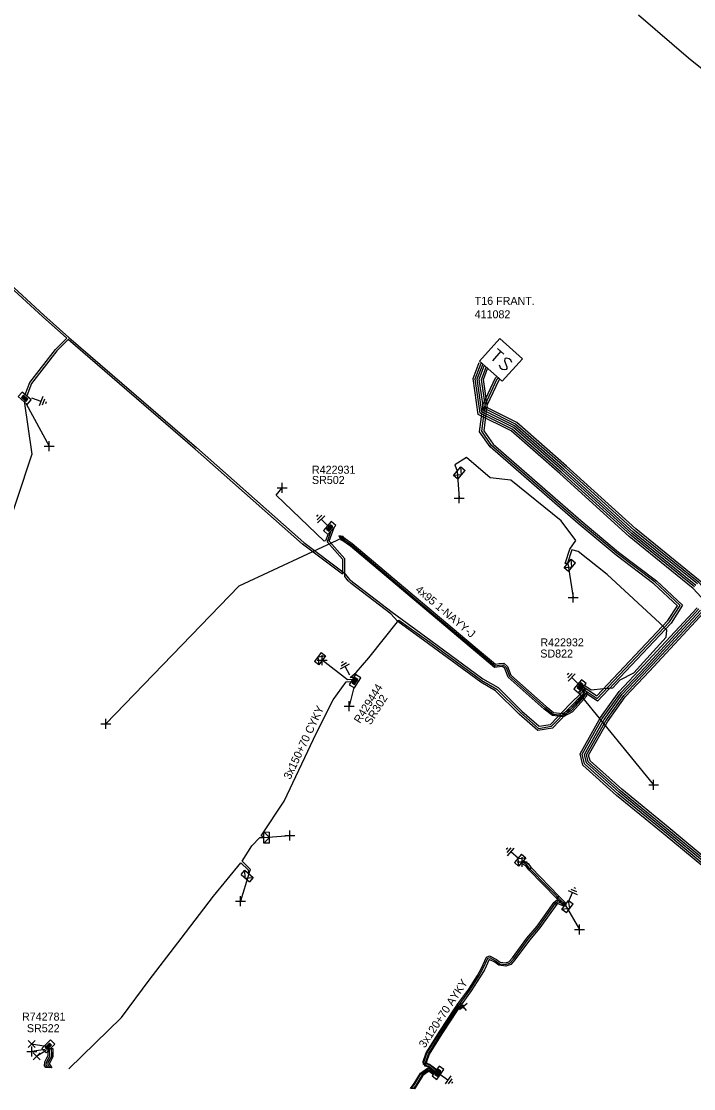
# Model space of a CAD drawing. Extents: x -540466 to -537383, y -1184038 to -1179972.
# Drawn here: x -537709.2 to -537625.3, y -1180985.7 to -1180852.4 of the extents above; entities that cross this region are included whole.
import ezdxf

# ---------------------------------------------------------------- set-up
doc = ezdxf.new("R2010")
doc.units = 0
for name, color, linetype in [('Vrstva 1', 7, 'Continuous'), ('Vrstva 14', 7, 'Continuous'), ('Vrstva 15', 7, 'Continuous'), ('Vrstva 19', 7, 'Continuous'), ('Vrstva 20', 7, 'Continuous'), ('Vrstva 25', 7, 'Continuous'), ('Vrstva 26', 7, 'Continuous'), ('Vrstva 27', 7, 'Continuous'), ('Vrstva 28', 7, 'Continuous'), ('Vrstva 29', 7, 'Continuous'), ('Vrstva 30', 7, 'Continuous'), ('Vrstva 31', 7, 'Continuous'), ('Vrstva 34', 7, 'Continuous'), ('Vrstva 4', 7, 'Continuous'), ('Vrstva 5', 7, 'Continuous'), ('Vrstva 52', 7, 'Continuous'), ('Vrstva 59', 7, 'Continuous'), ('Vrstva 6', 7, 'Continuous'), ('Vrstva 8', 7, 'Continuous'), ('Vrstva 9', 7, 'Continuous')]:
    doc.layers.add(name, color=color, linetype=linetype)

# ---------------------------------------------------------------- blocks, each defined once
blk = doc.blocks.new('NN870')
at = {"layer": 'Vrstva 4'}
for points in [[(0, -0.25), (0.5, 0), (0, 0.25), (-0.5, 0), (0, -0.25)], [(0.37, 0), (0, 0.19), (-0.36, 0), (0, -0.19), (0.37, 0)], [(0.24, 0), (0, 0.12), (-0.25, 0), (0, -0.12), (0.24, 0)], [(0.12, 0), (0, 0.06), (-0.13, 0), (0, -0.06), (0.12, 0)]]:
    blk.add_lwpolyline(points, dxfattribs=at)
blk = doc.blocks.new('NN800')
at = {"layer": 'Vrstva 1'}
for points in [[(-0.44, 0.44), (0.44, -0.44)], [(-0.44, -0.44), (0.44, 0.44)]]:
    blk.add_lwpolyline(points, dxfattribs=at)
blk = doc.blocks.new('NN620')
at = {"layer": 'Vrstva 8'}
for points in [[(0.75, 0), (-0.75, 0)], [(-0.75, 0), (-0.75, -0.75)], [(0.75, -0.75), (0.75, 0)], [(-0.75, -0.75), (0.75, -0.75)], [(0.37, -0.18), (-0.38, -0.18)], [(-0.38, -0.18), (-0.38, -0.56)], [(-0.38, -0.56), (0.37, -0.56)], [(0.32, -0.23), (-0.33, -0.23)], [(-0.33, -0.23), (-0.33, -0.51)], [(-0.33, -0.51), (0.32, -0.51)], [(0.27, -0.27), (-0.28, -0.27)], [(-0.28, -0.27), (-0.28, -0.46)], [(-0.28, -0.46), (0.27, -0.46)], [(0.23, -0.32), (-0.23, -0.32)], [(-0.23, -0.32), (-0.23, -0.42)], [(-0.23, -0.42), (0.23, -0.42)], [(-0.19, -0.37), (0.19, -0.37)], [(0.23, -0.42), (0.23, -0.32)], [(0.27, -0.46), (0.27, -0.27)], [(0.32, -0.51), (0.32, -0.23)], [(0.37, -0.56), (0.37, -0.18)]]:
    blk.add_lwpolyline(points, dxfattribs=at)
blk = doc.blocks.new('NN630')
at = {"layer": 'Vrstva 9'}
for points in [[(0, -0.7), (-0.7, 0)], [(-0.7, -0.7), (-0.7, 0), (0.7, 0), (0.7, -0.7)], [(-0.7, -0.7), (0.7, -0.7)], [(0, -0.7), (0.7, 0)]]:
    blk.add_lwpolyline(points, dxfattribs=at)
blk = doc.blocks.new('NN810')
at = {"layer": 'Vrstva 14'}
for points in [[(0, -0.64), (0, -1.89)], [(0.63, -1.89), (-0.62, -1.89)], [(0.39, -2.2), (-0.4, -2.2)], [(0, -2.52), (-0.12, -2.52)], [(0.14, -2.52), (0, -2.52)]]:
    blk.add_lwpolyline(points, dxfattribs=at)
blk = doc.blocks.new('NN640')
at = {"layer": 'Vrstva 6'}
for points in [[(-1.89, 1.89), (1.89, 1.89)], [(-1.89, -1.89), (-1.89, 1.89)], [(1.89, 1.89), (1.89, -1.89)], [(-1.26, 0.79), (-0.22, 0.79)], [(-0.73, 0.79), (-0.73, -0.79)], [(1.2, 0.66), (0.94, 0.79), (0.66, 0.79), (0.41, 0.66), (0.28, 0.47), (0.28, 0.41), (0.41, 0.22), (1.13, -0.16), (1.26, -0.32), (1.26, -0.47), (1.13, -0.66), (0.91, -0.79), (0.63, -0.79), (0.5, -0.73), (0.28, -0.6)], [(1.89, -1.89), (-1.89, -1.89)]]:
    blk.add_lwpolyline(points, dxfattribs=at)

msp = doc.modelspace()

# ---------------------------------------------------------------- linework, layer by layer
at = {"layer": 'Vrstva 20'}
for points in [[(-537669.07, -1180916.74), (-537667.9, -1180917.59), (-537659.38, -1180924.78), (-537652.02, -1180930.97), (-537650.01, -1180932.64), (-537649.57, -1180932.57), (-537648.98, -1180932.52), (-537648.52, -1180932.94), (-537648.11, -1180934.01), (-537643.69, -1180937.95), (-537642.75, -1180938.68), (-537641.66, -1180938.8), (-537640.64, -1180938.28), (-537639.01, -1180936.47), (-537639, -1180936.33), (-537639.33, -1180935.74), (-537638.98, -1180935.54), (-537638.6, -1180936.25), (-537638.63, -1180936.63), (-537640.4, -1180938.6), (-537641.58, -1180939.22), (-537642.91, -1180939.06), (-537643.95, -1180938.25), (-537648.45, -1180934.25), (-537648.86, -1180933.18), (-537649.12, -1180932.94), (-537649.53, -1180932.97), (-537650.13, -1180933.06), (-537652.28, -1180931.27), (-537659.64, -1180925.08), (-537668.13, -1180917.92), (-537669.31, -1180917.06)], [(-537646.57, -1180957.18), (-537645.94, -1180957.54), (-537645.55, -1180958.07), (-537645.87, -1180958.31), (-537646.22, -1180957.84), (-537646.77, -1180957.52)], [(-537642.37, -1180961.91), (-537645.85, -1180958.33), (-537645.57, -1180958.05), (-537642.09, -1180961.63)], [(-537654.85, -1180975.25), (-537653.36, -1180973.23), (-537652.25, -1180971.51), (-537651.76, -1180970.62), (-537651.12, -1180969.22), (-537650.77, -1180969.07), (-537649.9, -1180969.51), (-537649.42, -1180969.86), (-537648.77, -1180969.96), (-537648.33, -1180969.8), (-537647.9, -1180969.32), (-537646.1, -1180966.86), (-537644.8, -1180965.35), (-537642.69, -1180962.37), (-537642.37, -1180962.61), (-537644.48, -1180965.59), (-537645.78, -1180967.1), (-537647.58, -1180969.58), (-537648.09, -1180970.14), (-537648.73, -1180970.38), (-537649.58, -1180970.24), (-537650.1, -1180969.85), (-537650.79, -1180969.51), (-537650.82, -1180969.52), (-537651.4, -1180970.8), (-537651.91, -1180971.71), (-537653.04, -1180973.45), (-537654.53, -1180975.49)], [(-537642.65, -1180962.33), (-537642.32, -1180962.07), (-537641.22, -1180962.54), (-537641.38, -1180962.9), (-537642.26, -1180962.53), (-537642.41, -1180962.65)], [(-537641.44, -1180962.86), (-537642.37, -1180961.91), (-537642.09, -1180961.63), (-537641.16, -1180962.58)], [(-537658.99, -1180982.66), (-537659.03, -1180982.27), (-537658.67, -1180981.19), (-537657.9, -1180979.93), (-537656.96, -1180978.46), (-537655.14, -1180975.69), (-537654.86, -1180975.26), (-537654.52, -1180975.48), (-537654.8, -1180975.91), (-537656.62, -1180978.68), (-537657.56, -1180980.15), (-537658.31, -1180981.37), (-537658.63, -1180982.31), (-537658.59, -1180982.62)], [(-537654.05, -1180975.62), (-537654.71, -1180975.57), (-537654.67, -1180975.17), (-537654.01, -1180975.22)], [(-537705.3, -1180980.63), (-537705.28, -1180981.69), (-537705.57, -1180982.19), (-537705.71, -1180982.46), (-537705.72, -1180982.62), (-537705.42, -1180983.05), (-537706.18, -1180983.01), (-537706.32, -1180982.8), (-537706.31, -1180982.3), (-537706.09, -1180981.89), (-537705.88, -1180981.53), (-537705.9, -1180980.65)], [(-537657.6, -1180983.59), (-537658.45, -1180982.94), (-537658.84, -1180982.83), (-537658.74, -1180982.45), (-537658.27, -1180982.58), (-537657.36, -1180983.27)], [(-537660.61, -1180985.63), (-537660.19, -1180985.01), (-537659.4, -1180983.72), (-537658.49, -1180983.09), (-537658.19, -1180983.13), (-537657.58, -1180983.6), (-537657.79, -1180983.91), (-537658.28, -1180983.52), (-537658.39, -1180983.51), (-537659.1, -1180984), (-537659.85, -1180985.23), (-537660.14, -1180985.66)]]:
    msp.add_lwpolyline(points, close=True, dxfattribs=at)
at = {"layer": 'Vrstva 5'}
for points in [[(-537708.76, -1180898.96), (-537708.18, -1180897.46), (-537704.98, -1180893.36), (-537703.57, -1180891.95), (-537706.57, -1180889.24), (-537715.7, -1180880.88), (-537722.84, -1180874.66), (-537728.58, -1180870.67), (-537736.21, -1180865.92), (-537740.12, -1180863.55), (-537741.23, -1180863.19), (-537744.2, -1180861.18), (-537751.92, -1180853.84), (-537762.18, -1180844.68), (-537770.11, -1180837.37), (-537777.13, -1180830.58), (-537779.27, -1180828.66), (-537779.17, -1180828.27), (-537778.59, -1180827.89), (-537778.33, -1180827.58)], [(-537632.14, -1180851.56), (-537625.93, -1180856.94), (-537619.35, -1180862.2), (-537608.37, -1180870.14), (-537601.95, -1180874.32), (-537597.9, -1180877.55), (-537592.69, -1180881.66), (-537589.44, -1180885.15), (-537588.55, -1180888.46), (-537588.06, -1180891.53), (-537588.86, -1180898.63), (-537588.89, -1180903.25), (-537587.5, -1180903.59), (-537584.93, -1180903.26), (-537580.87, -1180902.83), (-537579.74, -1180902.31), (-537580.22, -1180900.57), (-537580.81, -1180896.03), (-537578.41, -1180891.75), (-537577.75, -1180890.11), (-537574.64, -1180888.58), (-537573.51, -1180888.33), (-537558.66, -1180891.92)], [(-537715.54, -1180880.7), (-537706.41, -1180889.06), (-537703.31, -1180891.84), (-537687.35, -1180905.6), (-537673.95, -1180917.47), (-537668.91, -1180921.24), (-537668.23, -1180922.09), (-537662.93, -1180926.15), (-537658.07, -1180929.7), (-537651.58, -1180934.48), (-537649.7, -1180935.56), (-537646.71, -1180938.51), (-537644.58, -1180940.4), (-537643.14, -1180940.16), (-537640.67, -1180937.61), (-537639.29, -1180936.21), (-537639.5, -1180936.05)], [(-537670.63, -1180916.12), (-537671.05, -1180917.37), (-537669.12, -1180919.55), (-537669.11, -1180921.39), (-537674.11, -1180917.67), (-537687.51, -1180905.78), (-537703.38, -1180892.11), (-537704.8, -1180893.52), (-537707.96, -1180897.58), (-537708.56, -1180899.14)], [(-537624.33, -1180924.27), (-537625.32, -1180923.18), (-537633.3, -1180916.71), (-537641.98, -1180908.85), (-537648.06, -1180903.52), (-537652.16, -1180901.45), (-537652.81, -1180896.97), (-537652.05, -1180894.96)], [(-537625.15, -1180922.99), (-537633.13, -1180916.52), (-537641.82, -1180908.66), (-537647.92, -1180903.31), (-537651.93, -1180901.29), (-537652.56, -1180897), (-537651.81, -1180895.05)], [(-537624.98, -1180922.81), (-537632.97, -1180916.32), (-537641.65, -1180908.47), (-537647.78, -1180903.1), (-537651.7, -1180901.12), (-537652.3, -1180897.02), (-537651.61, -1180895.22)], [(-537624.8, -1180922.63), (-537632.81, -1180916.14), (-537641.49, -1180908.29), (-537647.64, -1180902.9), (-537651.47, -1180900.96), (-537652.04, -1180897.05), (-537651.41, -1180895.39)], [(-537620.87, -1180958.09), (-537620.6, -1180958.27), (-537620.74, -1180958.42), (-537621.31, -1180958.55), (-537623.44, -1180957.17), (-537628.44, -1180953.01), (-537634.25, -1180948.27), (-537638.2, -1180944.7), (-537638.38, -1180944), (-537636.04, -1180939.84), (-537633.8, -1180936.71), (-537630.8, -1180933.52), (-537624.01, -1180926.21), (-537623.11, -1180924.74), (-537623.45, -1180923.75), (-537624.63, -1180922.45), (-537632.65, -1180915.95), (-537641.32, -1180908.1), (-537647.5, -1180902.69), (-537651.24, -1180900.79), (-537651.78, -1180897.08), (-537651.2, -1180895.56)], [(-537623.23, -1180923.61), (-537624.46, -1180922.27), (-537632.48, -1180915.76), (-537641.16, -1180907.91), (-537647.36, -1180902.48), (-537651.02, -1180900.63), (-537651.53, -1180897.11), (-537651, -1180895.73)], [(-537649.46, -1180897.03), (-537649.59, -1180897.17), (-537651.08, -1180900.33), (-537651.48, -1180903.5), (-537650.32, -1180905.15), (-537639.36, -1180914.71), (-537634.66, -1180918.64), (-537629.9, -1180922.22), (-537626.65, -1180925.26), (-537628.09, -1180927.51), (-537637.26, -1180937.25), (-537638.68, -1180936.32), (-537640.31, -1180937.95), (-537642.9, -1180940.62), (-537644.73, -1180940.93), (-537647.05, -1180938.87), (-537650, -1180935.96), (-537651.86, -1180934.9), (-537658.37, -1180930.1), (-537662.22, -1180927.33), (-537663.09, -1180926.35), (-537668.04, -1180922.55), (-537668.41, -1180922.25), (-537668.83, -1180921.7), (-537668.84, -1180919.49), (-537670.78, -1180917.28), (-537670.16, -1180915.57)], [(-537639.04, -1180935.49), (-537637.34, -1180936.61), (-537628.49, -1180927.2), (-537627.29, -1180925.34), (-537630.22, -1180922.6), (-537634.96, -1180919.04), (-537639.68, -1180915.09), (-537650.7, -1180905.49), (-537652, -1180903.62), (-537651.56, -1180900.17), (-537650.01, -1180896.89), (-537649.84, -1180896.71)], [(-537639.2, -1180935.68), (-537637.3, -1180936.93), (-537628.29, -1180927.35), (-537626.97, -1180925.3), (-537630.06, -1180922.41), (-537634.81, -1180918.84), (-537639.52, -1180914.9), (-537650.51, -1180905.32), (-537651.74, -1180903.56), (-537651.32, -1180900.25), (-537649.8, -1180897.03), (-537649.65, -1180896.87)], [(-537638.87, -1180935.29), (-537638.07, -1180935.84), (-537636.54, -1180935.7), (-537635.36, -1180935.59), (-537634.45, -1180934.62), (-537632.72, -1180933.71), (-537628.68, -1180929.29), (-537628.61, -1180928.4), (-537629.47, -1180927.52), (-537636.05, -1180921.46), (-537639.71, -1180918.56), (-537640.49, -1180918.36), (-537641.04, -1180920.04), (-537641, -1180920.08), (-537641.32, -1180920.09), (-537640.75, -1180918.28), (-537639.98, -1180917.22), (-537641.82, -1180914.76), (-537648.09, -1180909.65), (-537650.67, -1180909.38), (-537653.62, -1180906.84), (-537655.08, -1180907.74), (-537654.79, -1180908.55)], [(-537669.19, -1180916.9), (-537668.01, -1180917.76), (-537659.51, -1180924.93), (-537652.15, -1180931.12), (-537650.07, -1180932.85), (-537649.55, -1180932.77), (-537649.05, -1180932.73), (-537648.69, -1180933.06), (-537648.28, -1180934.13), (-537643.82, -1180938.1), (-537642.83, -1180938.87), (-537641.62, -1180939.01), (-537640.52, -1180938.44), (-537638.82, -1180936.55), (-537638.8, -1180936.29), (-537639.16, -1180935.64)], [(-537623.99, -1180958.01), (-537629.08, -1180953.78), (-537634.9, -1180949.03), (-537639.1, -1180945.24), (-537639.45, -1180943.86), (-537636.89, -1180939.3), (-537634.57, -1180936.07), (-537631.53, -1180932.83), (-537624.81, -1180925.6)], [(-537623.84, -1180957.81), (-537628.92, -1180953.59), (-537634.73, -1180948.83), (-537638.88, -1180945.1), (-537639.18, -1180943.9), (-537636.68, -1180939.44), (-537634.38, -1180936.23), (-537631.34, -1180933), (-537624.61, -1180925.75)], [(-537623.71, -1180957.6), (-537628.76, -1180953.4), (-537634.57, -1180948.64), (-537638.65, -1180944.97), (-537638.91, -1180943.93), (-537636.46, -1180939.57), (-537634.19, -1180936.39), (-537631.16, -1180933.18), (-537624.41, -1180925.9)], [(-537623.57, -1180957.38), (-537628.6, -1180953.2), (-537634.41, -1180948.46), (-537638.43, -1180944.83), (-537638.65, -1180943.97), (-537636.25, -1180939.71), (-537633.99, -1180936.55), (-537630.98, -1180933.34), (-537624.21, -1180926.06)], [(-537667.75, -1180934.31), (-537668.17, -1180934.33), (-537667.4, -1180933.67), (-537665.82, -1180931.86), (-537662.07, -1180927.13), (-537658.22, -1180929.9), (-537651.72, -1180934.69), (-537649.85, -1180935.76), (-537646.88, -1180938.69), (-537644.66, -1180940.67), (-537643.02, -1180940.39), (-537638.91, -1180936.17), (-537639.34, -1180935.86)], [(-537703.31, -1180983.17), (-537696.71, -1180976.77), (-537693.26, -1180972.13), (-537689.26, -1180966.92), (-537685.23, -1180961.62), (-537681.81, -1180957.47), (-537680.9, -1180958.35), (-537680.81, -1180958.83), (-537680.62, -1180958.29), (-537681.66, -1180957.26), (-537680.46, -1180955.34), (-537679.45, -1180954.28), (-537678.94, -1180954.3), (-537679.29, -1180954.09), (-537676.39, -1180949.74), (-537672.36, -1180941.2), (-537670.3, -1180937.09), (-537668.67, -1180934.85), (-537668.07, -1180934.83)], [(-537657.54, -1180983.51), (-537658.41, -1180982.85), (-537658.88, -1180982.72), (-537658.93, -1180982.28), (-537658.58, -1180981.24), (-537657.81, -1180979.99), (-537656.87, -1180978.52), (-537654.77, -1180975.31), (-537654.67, -1180975.17), (-537654.55, -1180975.18), (-537653.2, -1180973.34), (-537652.08, -1180971.61), (-537651.58, -1180970.71), (-537650.97, -1180969.37), (-537650.78, -1180969.29), (-537650, -1180969.68), (-537649.5, -1180970.05), (-537648.75, -1180970.17), (-537648.21, -1180969.97), (-537647.74, -1180969.45), (-537645.94, -1180966.98), (-537644.64, -1180965.47), (-537642.53, -1180962.49), (-537642.29, -1180962.3), (-537641.3, -1180962.72)], [(-537705.93, -1180983.02), (-537706.12, -1180982.74), (-537706.11, -1180982.35), (-537705.68, -1180981.59), (-537705.7, -1180980.7)], [(-537705.5, -1180980.49), (-537705.47, -1180981.64), (-537705.91, -1180982.41), (-537705.92, -1180982.69), (-537705.68, -1180983.04)], [(-537660.49, -1180985.64), (-537660.1, -1180985.07), (-537659.32, -1180983.79), (-537658.46, -1180983.2), (-537658.2, -1180983.23), (-537657.63, -1180983.67)]]:
    msp.add_lwpolyline(points, dxfattribs=at)
at = {"layer": 'Vrstva 52'}
for points in [[(-537670.95, -1180916.48), (-537671.24, -1180917.26), (-537671.41, -1180917.28), (-537677.42, -1180911.53), (-537676.66, -1180910.63)], [(-537667.91, -1180934.57), (-537668.48, -1180934.59), (-537671.65, -1180932.15)], [(-537641.3, -1180962.72), (-537645.71, -1180958.19), (-537646.08, -1180957.69), (-537646.67, -1180957.35)], [(-537657.42, -1180983.35), (-537658.31, -1180982.67), (-537658.7, -1180982.56), (-537658.73, -1180982.3), (-537658.4, -1180981.32), (-537657.65, -1180980.09), (-537656.71, -1180978.62), (-537654.58, -1180975.38), (-537654.03, -1180975.42)], [(-537657.74, -1180983.83), (-537658.25, -1180983.43), (-537658.42, -1180983.4), (-537659.18, -1180983.93), (-537659.94, -1180985.17), (-537660.26, -1180985.65)]]:
    msp.add_lwpolyline(points, dxfattribs=at)
at = {"layer": 'Vrstva 59'}
for points in [[(-537708.88, -1180899.82), (-537707.93, -1180906.43), (-537721.35, -1180946.93), (-537726.74, -1180951.46)], [(-537708.62, -1180900.12), (-537705.75, -1180905.42)], [(-537654.79, -1180908.55), (-537654.54, -1180911.91)], [(-537669.19, -1180916.9), (-537682.07, -1180922.91), (-537698.67, -1180940.08)], [(-537641, -1180920.08), (-537640.32, -1180924.33)], [(-537667.69, -1180935.56), (-537668.29, -1180937.88)], [(-537639.65, -1180936.21), (-537630.26, -1180947.7)], [(-537678.94, -1180954.3), (-537675.71, -1180954.03)], [(-537680.81, -1180958.83), (-537681.88, -1180962.26)], [(-537641.3, -1180962.72), (-537639.52, -1180965.78)], [(-537706.19, -1180980.38), (-537707.95, -1180980.09)], [(-537706.26, -1180980.78), (-537707.94, -1180981.01)], [(-537706.13, -1180980.89), (-537707.33, -1180981.63)]]:
    msp.add_lwpolyline(points, dxfattribs=at)

# ---------------------------------------------------------------- block references
at = {"layer": 'Vrstva 15'}
for p, rotation in [((-537708.56, -1180899.16), 70.2465583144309), ((-537670.45, -1180915.88), -135), ((-537667.88, -1180934.57), -150.81200550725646), ((-537639.16, -1180935.64), -135), ((-537646.67, -1180957.35), -131.52877226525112), ((-537641.16, -1180962.89), 155.55839994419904), ((-537657.5, -1180983.46), 54.56668610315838)]:
    msp.add_blockref('NN810', p, dxfattribs=dict(at, rotation=rotation))
at = {"layer": 'Vrstva 19', "rotation": -36.08507209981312}
msp.add_blockref('NN870', (-537669.19, -1180916.9), dxfattribs=at)
at = {"layer": 'Vrstva 25', "rotation": -41.63353893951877}
msp.add_blockref('NN640', (-537649.33, -1180894.65), dxfattribs=at)
at = {"layer": 'Vrstva 28'}
for p, rotation in [((-537708.57, -1180899.16), -40.97087778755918), ((-537670.45, -1180915.88), -130.25868337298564), ((-537667.88, -1180934.57), 58.01865555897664), ((-537639.16, -1180935.64), -129.61754991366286), ((-537705.6, -1180980.64), -135), ((-537657.5, -1180983.46), 54.56668610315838)]:
    msp.add_blockref('NN620', p, dxfattribs=dict(at, rotation=rotation))
at = {"layer": 'Vrstva 31'}
for p, rotation in [((-537654.79, -1180908.55), 49.88445267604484), ((-537641, -1180920.08), 49.88086385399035), ((-537671.65, -1180932.15), -126.0383971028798), ((-537678.94, -1180954.3), 89.53922220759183), ((-537646.67, -1180957.35), -130.06953336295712), ((-537680.81, -1180958.83), -41.36510561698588), ((-537641.3, -1180962.72), 52.907266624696)]:
    msp.add_blockref('NN630', p, dxfattribs=dict(at, rotation=rotation))
at = {"layer": 'Vrstva 34'}
for p, rotation in [((-537705.75, -1180905.42), 45.00000009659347), ((-537676.66, -1180910.63), 45), ((-537654.54, -1180911.91), 45), ((-537640.32, -1180924.33), 45), ((-537671.65, -1180932.15), 45), ((-537668.29, -1180937.88), 45), ((-537698.67, -1180940.08), 45), ((-537630.26, -1180947.7), 45), ((-537675.71, -1180954.03), 45), ((-537646.67, -1180957.35), 44.99999995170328), ((-537681.88, -1180962.26), 45.00000009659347), ((-537639.52, -1180965.78), 45), ((-537654.03, -1180975.42), 175.66786988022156), ((-537707.94, -1180981.01), 45)]:
    msp.add_blockref('NN800', p, dxfattribs=dict(at, rotation=rotation))
for p in [(-537707.95, -1180980.09), (-537707.33, -1180981.63)]:
    msp.add_blockref('NN800', p, dxfattribs=at)

# ---------------------------------------------------------------- texts
at = {"layer": 'Vrstva 26'}
msp.add_text('411082', height=1, dxfattribs=at).set_placement((-537652.62, -1180889.45))
at = {"layer": 'Vrstva 27'}
msp.add_text('T16 FRANT.', height=1, dxfattribs=at).set_placement((-537652.61, -1180887.77))
at = {"layer": 'Vrstva 29'}
for s, p in [('R422931', (-537672.94, -1180908.86)), ('R422932', (-537644.41, -1180930.42)), ('R742781', (-537709.15, -1180977.16))]:
    msp.add_text(s, height=1, dxfattribs=at).set_placement(p)
msp.add_text('R429444', height=1, rotation=58.019, dxfattribs=at).set_placement((-537666.93, -1180940.12))
at = {"layer": 'Vrstva 30'}
for s, p in [('SR502', (-537672.94, -1180910.14)), ('SD822', (-537644.42, -1180931.82)), ('SR522', (-537708.54, -1180978.61))]:
    msp.add_text(s, height=1, dxfattribs=at).set_placement(p)
msp.add_text('SR302', height=1, rotation=58.019, dxfattribs=at).set_placement((-537665.61, -1180940.31))
at = {"layer": 'Vrstva 6'}
for s, rotation, p in [('4x95 1-NAYY-J', 319.935, (-537660.1, -1180923.49)), ('3x150+70 CYKY', 64.738, (-537675.64, -1180947.12)), ('3x120+70 AYKY', 56.663, (-537658.84, -1180980.65))]:
    msp.add_text(s, height=1, rotation=rotation, dxfattribs=at).set_placement(p)

doc.saveas('drawing.dxf')
